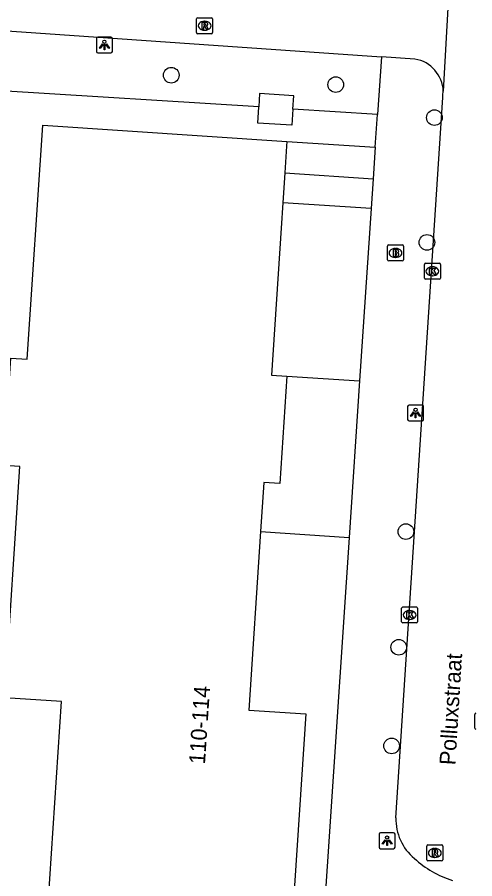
# Model space of a CAD drawing. Extents: x 161848 to 162726, y 385382 to 386521.
# Drawn here: x 161921.1 to 161949.7, y 385526.4 to 385580.3 of the extents above; entities that cross this region are included whole.
import ezdxf

# ---------------------------------------------------------------- set-up
doc = ezdxf.new("R2010")
doc.units = 0
for name, color, linetype in [('IMGEO_Boom', 7, 'Continuous'), ('IMGEO_Brandkraan', 7, 'Continuous'), ('IMGEO_Fietspad_open', 7, 'Continuous'), ('IMGEO_Kolk', 7, 'Continuous'), ('IMGEO_Lage_trafo', 7, 'Continuous'), ('IMGEO_Lichtpunt', 7, 'Continuous'), ('IMGEO_Loofbos', 7, 'Continuous'), ('IMGEO_Openbare_ruimte_label', 7, 'Continuous'), ('IMGEO_Pand', 7, 'Continuous'), ('IMGEO_Pand_nummerreeks', 7, 'Continuous'), ('IMGEO_Rijbaan_lokaal_open', 7, 'Continuous'), ('IMGEO_Rioolput', 7, 'Continuous'), ('IMGEO_Voetpad_open', 7, 'Continuous')]:
    doc.layers.add(name, color=color, linetype=linetype)

msp = doc.modelspace()

# ---------------------------------------------------------------- linework, layer by layer
at = {"layer": 'IMGEO_Boom'}
for centre in [(161930.76, 385576.655), (161941.043, 385576.064), (161947.214, 385574), (161946.748, 385566.198), (161945.43, 385548.109), (161944.983, 385540.877), (161944.539, 385534.71)]:
    msp.add_circle(centre, 0.489, dxfattribs=at)
at = {"layer": 'IMGEO_Brandkraan'}
for p, q in [((161944.28, 385565.111), (161944.28, 385565.963)), ((161944.355, 385566.037), (161945.207, 385566.037)), ((161944.768, 385565.817), (161944.793, 385565.817)), ((161945.281, 385565.963), (161945.281, 385565.111)), ((161944.791, 385565.257), (161944.766, 385565.257)), ((161945.207, 385565.037), (161944.355, 385565.037))]:
    msp.add_line(p, q, dxfattribs=at)
for points in [[(161944.28, 385565.111), (161944.28, 385565.963)], [(161944.355, 385566.037), (161945.207, 385566.037)], [(161944.628, 385565.737), (161944.628, 385565.337), (161944.841, 385565.337)], [(161944.859, 385565.737), (161944.628, 385565.737)], [(161945.281, 385565.963), (161945.281, 385565.111)], [(161944.807, 385565.656), (161944.753, 385565.656), (161944.753, 385565.58)], [(161944.753, 385565.58), (161944.806, 385565.58)], [(161944.815, 385565.504), (161944.753, 385565.504), (161944.753, 385565.423)], [(161944.753, 385565.423), (161944.815, 385565.423)], [(161945.207, 385565.037), (161944.355, 385565.037)]]:
    msp.add_lwpolyline(points, dxfattribs=at)
for centre, radius, start, end in [((161944.357, 385565.961), 0.0765, 91.552, 178.448), ((161944.357, 385565.961), 0.0765, 91.552, 178.448), ((161944.863, 385565.592), 0.145, 59.4692, 91.5367), ((161944.888, 385565.639), 0.0922, 285.5137, 58.1501), ((161945.205, 385565.961), 0.0765, 1.552, 88.448), ((161945.205, 385565.961), 0.0765, 1.552, 88.448), ((161944.808, 385565.618), 0.0379, 267.8285, 90.9355), ((161944.816, 385565.463), 0.0404, 269.8759, 90.5077), ((161944.847, 385565.588), 0.251, 268.6676, 293.5347), ((161944.893, 385565.447), 0.105, 301.3115, 78.989), ((161944.357, 385565.113), 0.0765, 181.552, 268.448), ((161944.357, 385565.113), 0.0765, 181.552, 268.448), ((161945.205, 385565.113), 0.0765, 271.552, 358.448), ((161945.205, 385565.113), 0.0765, 271.552, 358.448)]:
    msp.add_arc(centre, radius, start, end, dxfattribs=at)
for centre, major_axis, ratio, start_param, end_param in [((161944.767, 385565.537), (-0.387, 0.002), 0.722429, 4.712389, 7.853982), ((161944.792, 385565.537), (-0.39, 0.002), 0.717154, 1.570796, 4.712389)]:
    msp.add_ellipse(centre, major_axis=major_axis, ratio=ratio, start_param=start_param, end_param=end_param, dxfattribs=at)
at = {"layer": 'IMGEO_Fietspad_open'}
for points in [[(161908.162, 385580.274), (161943.897, 385577.803)], [(161945.997, 385577.661), (161943.897, 385577.803)]]:
    msp.add_lwpolyline(points, dxfattribs=at)
msp.add_arc((161945.659, 385575.581), 2.107, 1.837, 80.7764, dxfattribs=at)
at = {"layer": 'IMGEO_Kolk'}
for p, q in [((161946.586, 385563.965), (161946.586, 385564.817)), ((161946.661, 385564.891), (161947.513, 385564.891)), ((161947.074, 385564.671), (161947.099, 385564.671)), ((161947.587, 385564.817), (161947.587, 385563.965)), ((161947.097, 385564.111), (161947.072, 385564.111)), ((161947.513, 385563.891), (161946.661, 385563.891)), ((161945.164, 385542.471), (161945.164, 385543.323)), ((161945.239, 385543.397), (161946.091, 385543.397)), ((161945.652, 385543.177), (161945.677, 385543.177)), ((161946.165, 385543.323), (161946.165, 385542.471)), ((161945.675, 385542.617), (161945.65, 385542.617)), ((161946.091, 385542.397), (161945.239, 385542.397)), ((161949.736, 385535.828), (161949.736, 385536.68))]:
    msp.add_line(p, q, dxfattribs=at)
for points in [[(161946.586, 385563.965), (161946.586, 385564.817)], [(161946.661, 385564.891), (161947.513, 385564.891)], [(161946.907, 385564.591), (161947.03, 385564.591), (161947.03, 385564.44), (161947.16, 385564.591), (161947.324, 385564.591), (161947.178, 385564.44), (161947.331, 385564.191), (161947.179, 385564.191), (161947.094, 385564.355), (161947.03, 385564.288), (161947.03, 385564.191), (161946.907, 385564.191), (161946.907, 385564.591)], [(161947.587, 385564.817), (161947.587, 385563.965)], [(161947.513, 385563.891), (161946.661, 385563.891)], [(161945.164, 385542.471), (161945.164, 385543.323)], [(161945.239, 385543.397), (161946.091, 385543.397)], [(161945.485, 385543.097), (161945.608, 385543.097), (161945.608, 385542.946), (161945.738, 385543.097), (161945.902, 385543.097), (161945.756, 385542.946), (161945.909, 385542.697), (161945.757, 385542.697), (161945.672, 385542.861), (161945.608, 385542.794), (161945.608, 385542.697), (161945.485, 385542.697), (161945.485, 385543.097)], [(161946.165, 385543.323), (161946.165, 385542.471)], [(161946.091, 385542.397), (161945.239, 385542.397)], [(161949.736, 385535.828), (161949.736, 385536.68)]]:
    msp.add_lwpolyline(points, dxfattribs=at)
for centre, start, end in [((161946.663, 385564.815), 91.552, 178.448), ((161946.663, 385564.815), 91.552, 178.448), ((161947.511, 385564.815), 1.552, 88.448), ((161947.511, 385564.815), 1.552, 88.448), ((161946.663, 385563.967), 181.552, 268.448), ((161946.663, 385563.967), 181.552, 268.448), ((161947.511, 385563.967), 271.552, 358.448), ((161947.511, 385563.967), 271.552, 358.448), ((161945.241, 385543.321), 91.552, 178.448), ((161945.241, 385543.321), 91.552, 178.448), ((161946.089, 385543.321), 1.552, 88.448), ((161946.089, 385543.321), 1.552, 88.448), ((161945.241, 385542.473), 181.552, 268.448), ((161945.241, 385542.473), 181.552, 268.448), ((161946.089, 385542.473), 271.552, 358.448), ((161946.089, 385542.473), 271.552, 358.448), ((161949.813, 385536.678), 91.552, 178.448), ((161949.813, 385536.678), 91.552, 178.448), ((161949.813, 385535.83), 181.552, 268.448), ((161949.813, 385535.83), 181.552, 268.448)]:
    msp.add_arc(centre, 0.0765, start, end, dxfattribs=at)
for centre, major_axis, ratio, start_param, end_param in [((161947.073, 385564.391), (-0.387, 0.002), 0.722429, 4.712389, 7.853982), ((161947.098, 385564.391), (-0.39, 0.002), 0.717154, 1.570796, 4.712389), ((161945.651, 385542.897), (-0.387, 0.002), 0.722429, 4.712389, 7.853982), ((161945.676, 385542.897), (-0.39, 0.002), 0.717154, 1.570796, 4.712389)]:
    msp.add_ellipse(centre, major_axis=major_axis, ratio=ratio, start_param=start_param, end_param=end_param, dxfattribs=at)
at = {"layer": 'IMGEO_Lage_trafo'}
for points in [[(161938.367, 385574.532), (161938.423, 385575.37), (161936.287, 385575.511), (161936.231, 385574.667)], [(161938.367, 385574.532), (161938.3, 385573.524), (161936.164, 385573.665), (161936.231, 385574.667)]]:
    msp.add_lwpolyline(points, dxfattribs=at)
at = {"layer": 'IMGEO_Lichtpunt'}
for p, q in [((161926.079, 385578.948), (161926.079, 385578.141)), ((161926.079, 385578.948), (161926.079, 385578.141)), ((161926.981, 385579.043), (161926.173, 385579.043)), ((161926.981, 385579.043), (161926.173, 385579.043)), ((161927.075, 385578.141), (161927.075, 385578.948)), ((161927.075, 385578.141), (161927.075, 385578.948)), ((161926.173, 385578.047), (161926.981, 385578.047)), ((161926.173, 385578.047), (161926.981, 385578.047)), ((161946.438, 385556.027), (161945.63, 385556.027)), ((161946.438, 385556.027), (161945.63, 385556.027)), ((161945.536, 385555.932), (161945.536, 385555.125)), ((161945.536, 385555.932), (161945.536, 385555.125)), ((161946.532, 385555.125), (161946.532, 385555.932)), ((161946.532, 385555.125), (161946.532, 385555.932)), ((161945.63, 385555.031), (161946.438, 385555.031)), ((161945.63, 385555.031), (161946.438, 385555.031)), ((161943.756, 385529.182), (161943.756, 385528.375)), ((161943.756, 385529.182), (161943.756, 385528.375)), ((161944.658, 385529.277), (161943.85, 385529.277)), ((161944.658, 385529.277), (161943.85, 385529.277)), ((161944.752, 385528.375), (161944.752, 385529.182)), ((161944.752, 385528.375), (161944.752, 385529.182)), ((161943.85, 385528.281), (161944.658, 385528.281)), ((161943.85, 385528.281), (161944.658, 385528.281))]:
    msp.add_line(p, q, dxfattribs=at)
for points in [[(161926.453, 385578.612), (161926.492, 385578.584), (161926.304, 385578.322), (161926.266, 385578.349), (161926.453, 385578.612)], [(161926.665, 385578.584), (161926.703, 385578.611), (161926.89, 385578.349), (161926.851, 385578.321), (161926.665, 385578.584)], [(161926.555, 385578.564), (161926.602, 385578.564), (161926.602, 385578.242), (161926.555, 385578.242), (161926.555, 385578.564)], [(161945.91, 385555.596), (161945.949, 385555.568), (161945.761, 385555.306), (161945.723, 385555.333), (161945.91, 385555.596)], [(161946.012, 385555.548), (161946.059, 385555.548), (161946.059, 385555.226), (161946.012, 385555.226), (161946.012, 385555.548)], [(161946.122, 385555.568), (161946.16, 385555.595), (161946.347, 385555.333), (161946.308, 385555.305), (161946.122, 385555.568)], [(161944.13, 385528.846), (161944.169, 385528.818), (161943.981, 385528.556), (161943.943, 385528.583), (161944.13, 385528.846)], [(161944.232, 385528.798), (161944.279, 385528.798), (161944.279, 385528.476), (161944.232, 385528.476), (161944.232, 385528.798)], [(161944.342, 385528.818), (161944.38, 385528.845), (161944.567, 385528.583), (161944.528, 385528.555), (161944.342, 385528.818)]]:
    msp.add_lwpolyline(points, dxfattribs=at)
for centre in [(161926.578, 385578.746), (161946.035, 385555.73), (161944.255, 385528.98)]:
    msp.add_circle(centre, 0.0994, dxfattribs=at)
for centre, start, end in [((161926.173, 385578.948), 90, 180), ((161926.173, 385578.948), 90, 180), ((161926.981, 385578.948), 0, 90), ((161926.981, 385578.948), 0, 90), ((161926.173, 385578.141), 180, 270), ((161926.173, 385578.141), 180, 270), ((161926.981, 385578.141), 270, 0), ((161926.981, 385578.141), 270, 360), ((161945.63, 385555.932), 90, 180), ((161945.63, 385555.932), 90, 180), ((161946.438, 385555.932), 0, 90), ((161946.438, 385555.932), 0, 90), ((161945.63, 385555.125), 180, 270), ((161945.63, 385555.125), 180, 270), ((161946.438, 385555.125), 270, 0), ((161946.438, 385555.125), 270, 360), ((161943.85, 385529.182), 90, 180), ((161943.85, 385529.182), 90, 180), ((161944.658, 385529.182), 0, 90), ((161944.658, 385529.182), 0, 90), ((161943.85, 385528.375), 180, 270), ((161943.85, 385528.375), 180, 270), ((161944.658, 385528.375), 270, 0), ((161944.658, 385528.375), 270, 360)]:
    msp.add_arc(centre, 0.0946, start, end, dxfattribs=at)
at = {"layer": 'IMGEO_Loofbos'}
for points in [[(161936.231, 385574.667), (161920.123, 385575.681), (161919.62, 385567.908)], [(161943.654, 385574.199), (161938.367, 385574.532)], [(161937.991, 385572.511), (161943.515, 385572.144)]]:
    msp.add_lwpolyline(points, dxfattribs=at)
at = {"layer": 'IMGEO_Pand'}
for points in [[(161921.522, 385501.814), (161922.49, 385516.433), (161921.491, 385516.499), (161921.941, 385523.3), (161922.958, 385523.233), (161923.902, 385537.482), (161920.343, 385537.718), (161921.301, 385552.184), (161920.286, 385552.252), (161920.73, 385558.966), (161921.757, 385558.898), (161922.725, 385573.521), (161937.991, 385572.511)], [(161937.991, 385572.511), (161937.971, 385572.208), (161937.861, 385570.546)], [(161937.861, 385570.546), (161937.737, 385568.681)], [(161937.737, 385568.681), (161937.632, 385567.089), (161937.023, 385557.9), (161937.996, 385557.835)], [(161937.996, 385557.835), (161937.552, 385551.126), (161936.543, 385551.193), (161936.339, 385548.108)], [(161936.339, 385548.108), (161935.601, 385536.955), (161939.183, 385536.718), (161938.221, 385522.178), (161939.194, 385522.114), (161938.747, 385515.366), (161937.764, 385515.432), (161936.796, 385500.803)]]:
    msp.add_lwpolyline(points, dxfattribs=at)
at = {"layer": 'IMGEO_Rijbaan_lokaal_open'}
for points in [[(161948.085, 385581.619), (161947.765, 385575.649)], [(161944.809, 385530.214), (161947.742, 385575.268), (161947.75, 385575.399), (161947.765, 385575.649)]]:
    msp.add_lwpolyline(points, dxfattribs=at)
for centre, radius, start, end in [((161947.953, 385530.109), 3.146, 178.0804, 230.7123), ((161950.227, 385532.297), 6.29, 227.2962, 252.542)]:
    msp.add_arc(centre, radius, start, end, dxfattribs=at)
at = {"layer": 'IMGEO_Rioolput'}
for p, q in [((161932.419, 385580.246), (161933.271, 385580.246)), ((161932.344, 385579.32), (161932.344, 385580.172)), ((161932.832, 385580.026), (161932.857, 385580.026)), ((161933.345, 385580.172), (161933.345, 385579.32)), ((161933.271, 385579.246), (161932.419, 385579.246)), ((161932.855, 385579.466), (161932.83, 385579.466)), ((161946.812, 385528.514), (161947.664, 385528.514)), ((161946.737, 385527.588), (161946.737, 385528.44)), ((161947.225, 385528.294), (161947.25, 385528.294)), ((161947.738, 385528.44), (161947.738, 385527.588)), ((161947.664, 385527.514), (161946.812, 385527.514)), ((161947.248, 385527.734), (161947.223, 385527.734))]:
    msp.add_line(p, q, dxfattribs=at)
for points in [[(161932.419, 385580.246), (161933.271, 385580.246)], [(161932.344, 385579.32), (161932.344, 385580.172)], [(161932.933, 385579.944), (161932.681, 385579.946), (161932.681, 385579.546)], [(161932.681, 385579.546), (161932.805, 385579.546), (161932.805, 385579.708), (161932.816, 385579.708)], [(161932.859, 385579.865), (161932.805, 385579.865), (161932.805, 385579.784)], [(161932.805, 385579.784), (161932.857, 385579.784)], [(161932.863, 385579.679), (161932.934, 385579.546), (161933.074, 385579.546), (161933.009, 385579.672)], [(161933.345, 385580.172), (161933.345, 385579.32)], [(161933.271, 385579.246), (161932.419, 385579.246)], [(161946.812, 385528.514), (161947.664, 385528.514)], [(161946.737, 385527.588), (161946.737, 385528.44)], [(161947.326, 385528.212), (161947.074, 385528.214), (161947.074, 385527.814)], [(161947.074, 385527.814), (161947.198, 385527.814), (161947.198, 385527.976), (161947.209, 385527.976)], [(161947.252, 385528.133), (161947.198, 385528.133), (161947.198, 385528.052)], [(161947.198, 385528.052), (161947.25, 385528.052)], [(161947.738, 385528.44), (161947.738, 385527.588)], [(161947.664, 385527.514), (161946.812, 385527.514)], [(161947.256, 385527.947), (161947.327, 385527.814), (161947.467, 385527.814), (161947.402, 385527.94)]]:
    msp.add_lwpolyline(points, dxfattribs=at)
for centre, radius, start, end in [((161932.421, 385580.17), 0.0765, 91.552, 178.448), ((161932.421, 385580.17), 0.0765, 91.552, 178.448), ((161933.269, 385580.17), 0.0765, 1.552, 88.448), ((161933.269, 385580.17), 0.0765, 1.552, 88.448), ((161932.815, 385579.655), 0.0533, 26.0293, 88.6989), ((161932.841, 385579.973), 0.19, 274.7715, 282.9687), ((161932.865, 385579.769), 0.0964, 77.0061, 93.1865), ((161932.879, 385579.826), 0.0378, 276.6634, 79.6772), ((161932.932, 385579.834), 0.109, 350.3612, 89.416), ((161932.93, 385579.834), 0.112, 277.5842, 350.9817), ((161932.914, 385579.619), 0.108, 29.5134, 73.7905), ((161932.421, 385579.322), 0.0765, 181.552, 268.448), ((161932.421, 385579.322), 0.0765, 181.552, 268.448), ((161933.269, 385579.322), 0.0765, 271.552, 358.448), ((161933.269, 385579.322), 0.0765, 271.552, 358.448), ((161946.814, 385528.438), 0.0765, 91.552, 178.448), ((161946.814, 385528.438), 0.0765, 91.552, 178.448), ((161947.662, 385528.438), 0.0765, 1.552, 88.448), ((161947.662, 385528.438), 0.0765, 1.552, 88.448), ((161947.208, 385527.923), 0.0533, 26.0293, 88.6989), ((161947.234, 385528.241), 0.19, 274.7715, 282.9687), ((161947.258, 385528.037), 0.0964, 77.0061, 93.1865), ((161947.272, 385528.094), 0.0378, 276.6634, 79.6772), ((161947.325, 385528.102), 0.109, 350.3612, 89.416), ((161947.323, 385528.102), 0.112, 277.5842, 350.9817), ((161947.307, 385527.887), 0.108, 29.5134, 73.7905), ((161946.814, 385527.59), 0.0765, 181.552, 268.448), ((161946.814, 385527.59), 0.0765, 181.552, 268.448), ((161947.662, 385527.59), 0.0765, 271.552, 358.448), ((161947.662, 385527.59), 0.0765, 271.552, 358.448)]:
    msp.add_arc(centre, radius, start, end, dxfattribs=at)
for centre, major_axis, ratio, start_param, end_param in [((161932.831, 385579.746), (-0.387, 0.002), 0.722429, 4.712389, 7.853982), ((161932.856, 385579.746), (-0.39, 0.002), 0.717154, 1.570796, 4.712389), ((161947.224, 385528.014), (-0.387, 0.002), 0.722429, 4.712389, 7.853982), ((161947.249, 385528.014), (-0.39, 0.002), 0.717154, 1.570796, 4.712389)]:
    msp.add_ellipse(centre, major_axis=major_axis, ratio=ratio, start_param=start_param, end_param=end_param, dxfattribs=at)
at = {"layer": 'IMGEO_Voetpad_open'}
for points in [[(161943.897, 385577.803), (161943.654, 385574.199)], [(161943.515, 385572.144), (161943.654, 385574.199)], [(161943.515, 385572.144), (161943.383, 385570.18)], [(161937.861, 385570.546), (161943.383, 385570.18)], [(161943.383, 385570.18), (161943.258, 385568.315)], [(161943.258, 385568.315), (161937.737, 385568.681)], [(161943.258, 385568.315), (161942.536, 385557.531)], [(161937.996, 385557.835), (161942.536, 385557.531)], [(161942.536, 385557.531), (161941.881, 385547.741)], [(161936.339, 385548.108), (161941.881, 385547.741)], [(161941.881, 385547.741), (161938.731, 385500.698), (161936.796, 385500.803)]]:
    msp.add_lwpolyline(points, dxfattribs=at)

# ---------------------------------------------------------------- texts
at = {"layer": 'IMGEO_Openbare_ruimte_label'}
msp.add_text('Polluxstraat', height=1, rotation=86.5023, dxfattribs=at).set_placement((161948.522, 385533.487))
at = {"layer": 'IMGEO_Pand_nummerreeks'}
msp.add_text('110-114', height=1, rotation=86.1843, dxfattribs=at).set_placement((161932.865, 385533.535))

doc.saveas('drawing.dxf')
